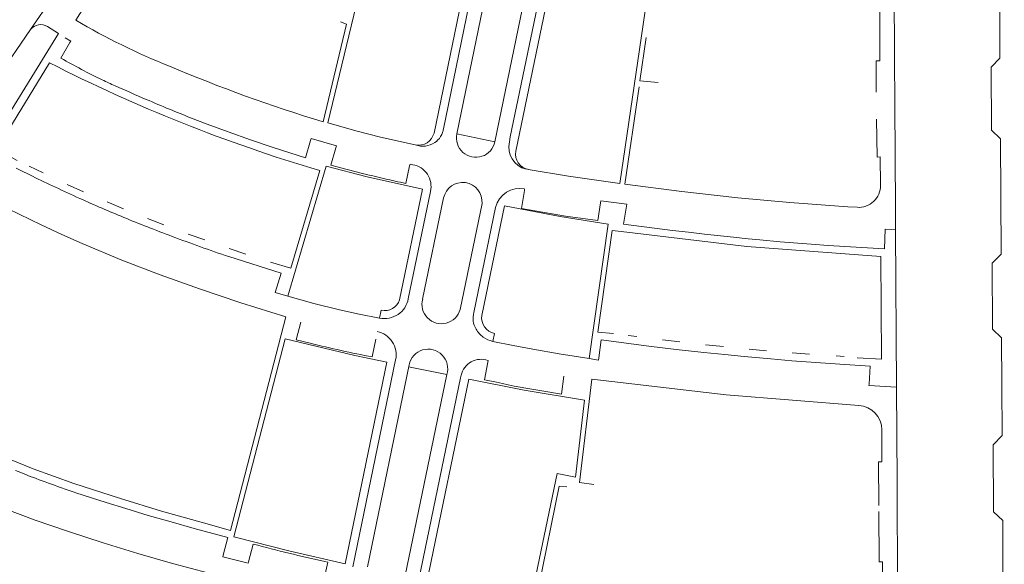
# Model space of a CAD drawing. Extents: x 145000 to 155000, y 457500 to 470000.
# Tile 516 of 548: x 154034 to 154281, y 467569 to 467706. Entities that reach past the tile are written whole.
import ezdxf

# ---------------------------------------------------------------- set-up
doc = ezdxf.new("R2010")
doc.units = 0
doc.header["$LTSCALE"] = 0.2
doc.header["$MEASUREMENT"] = 0
doc.layers.add('kant verharding', color=252, linetype='Continuous', lineweight=0)

msp = doc.modelspace()

# ---------------------------------------------------------------- linework, layer by layer
at = {"layer": 'kant verharding', "lineweight": 0}
for p, q in [((154047.79, 467705.62), (154060.96, 467726.96)), ((154143.27, 467677.16), (154152.33, 467720.84)), ((154161.84, 467718.7), (154152.83, 467675.19)), ((154036.42, 467703.31), (154042.6, 467712.35)), ((154017.48, 467675.76), (154036.42, 467703.31)), ((154040.68, 467704.05), (154043.41, 467702.31)), ((154043.41, 467702.31), (154023.56, 467670.08)), ((154046.3, 467700.04), (154044.04, 467696.13)), ((154076.56, 467681.2), (154080.74, 467679.59)), ((154080.74, 467679.59), (154085.93, 467677.66)), ((154085.93, 467677.66), (154091.59, 467675.65)), ((154152.83, 467675.19), (154143.27, 467677.16)), ((154091.59, 467675.65), (154097.27, 467673.7)), ((154097.27, 467673.7), (154105.33, 467671.16)), ((154105.33, 467671.16), (154106.6, 467675.51)), ((154112.97, 467673.68), (154111.71, 467669.34)), ((154036.08, 467669.06), (154039.62, 467667.37)), ((154111.71, 467669.34), (154115.83, 467668.22)), ((154130.47, 467664.74), (154131.45, 467669.17)), ((154115.83, 467668.22), (154119.98, 467667.15)), ((154045.63, 467664.5), (154049.68, 467662.67)), ((154136.67, 467662.72), (154131.11, 467635.79)), ((154160.23, 467662.95), (154159.46, 467658.46)), ((154160.23, 467662.95), (154160.29, 467663.33)), ((154055.62, 467660.12), (154059.77, 467658.35)), ((154134.72, 467635.77), (154139.95, 467661.09)), ((154149.6, 467659.7), (154144.09, 467633.18)), ((154178.61, 467655.41), (154179.27, 467659.9)), ((154185.08, 467654.53), (154185.86, 467659.55)), ((154241.33, 467658.85), (154243.61, 467658.75)), ((154153.02, 467658.7), (154147.56, 467632.38)), ((154170.51, 467656.55), (154159.46, 467658.46)), ((154178.61, 467655.41), (154170.51, 467656.55)), ((154065.77, 467655.95), (154069.88, 467654.35)), ((154181.2, 467654.52), (154176.45, 467620.88)), ((154197.38, 467652.96), (154185.08, 467654.53)), ((154075.91, 467652.03), (154080.1, 467650.59)), ((154197.38, 467652.96), (154201.36, 467652.48)), ((154201.36, 467652.48), (154205.34, 467652.03)), ((154205.34, 467652.03), (154212.67, 467651.23)), ((154253.24, 467653.12), (154253.47, 467613.66)), ((154212.67, 467651.23), (154216.32, 467650.85)), ((154216.32, 467650.85), (154219.23, 467650.58)), ((154219.23, 467650.58), (154224.32, 467650.14)), ((154224.32, 467650.14), (154232.08, 467649.51)), ((154232.08, 467649.51), (154236.34, 467649.19)), ((154236.34, 467649.19), (154243.39, 467648.73)), ((154086.21, 467648.45), (154090.42, 467647.02)), ((154243.39, 467648.73), (154250.46, 467648.33)), ((154086.14, 467646.39), (154099.29, 467642.24)), ((154099.29, 467642.24), (154097.78, 467637.42)), ((154097.78, 467637.42), (154100.92, 467636.45)), ((154100.45, 467631.34), (154086.55, 467577.74)), ((154103.05, 467625.58), (154104.2, 467629.97)), ((154152.32, 467625.16), (154152.71, 467627.11)), ((154106.51, 467624.72), (154103.05, 467625.58)), ((154122.98, 467625.72), (154122.1, 467621.25)), ((154157.39, 467624.15), (154152.32, 467625.16)), ((154179.46, 467625.51), (154178.87, 467621.05)), ((154191.39, 467623.95), (154179.46, 467625.51)), ((154186.26, 467626.64), (154188.43, 467626.36)), ((154194.86, 467625.54), (154199.2, 467625.03)), ((154205.66, 467624.3), (154210.13, 467623.86)), ((154176.45, 467620.88), (154168.97, 467622.02)), ((154191.39, 467623.95), (154198.28, 467623.15)), ((154198.28, 467623.15), (154205.17, 467622.39)), ((154205.17, 467622.39), (154210.46, 467621.84)), ((154210.46, 467621.84), (154215.33, 467621.36)), ((154216.56, 467623.22), (154220.91, 467622.82)), ((154227.38, 467622.29), (154231.73, 467621.92)), ((154127.95, 467620.54), (154117.2, 467568.62)), ((154150.2, 467615.53), (154151.05, 467619.97)), ((154151.05, 467619.97), (154151.11, 467620.34)), ((154215.33, 467621.36), (154222.01, 467620.75)), ((154222.01, 467620.75), (154227.27, 467620.31)), ((154227.27, 467620.31), (154233.27, 467619.85)), ((154233.27, 467619.85), (154239.28, 467619.44)), ((154238.39, 467621.5), (154240.34, 467621.35)), ((154246.93, 467618.97), (154239.28, 467619.44)), ((154120.87, 467568.66), (154131.3, 467619.3)), ((154140.77, 467616.83), (154131.19, 467618.78)), ((154246.62, 467614.47), (154246.93, 467618.97)), ((154140.77, 467616.83), (154130.34, 467566.5)), ((154153.25, 467614.91), (154150.2, 467615.53)), ((154170.15, 467616.43), (154169.5, 467611.95)), ((154177.12, 467615.67), (154174.07, 467589.79)), ((154169.5, 467611.95), (154165.08, 467612.68)), ((154174.07, 467589.79), (154177.67, 467589.32)), ((154168.98, 467588.89), (154163.48, 467562.07)), ((154168.98, 467588.89), (154170.87, 467588.67)), ((154047.82, 467587.23), (154055.36, 467584.79)), ((154055.36, 467584.79), (154060.29, 467583.25)), ((154060.29, 467583.25), (154065.9, 467581.56)), ((154065.9, 467581.56), (154071.67, 467579.89)), ((154071.67, 467579.89), (154077.45, 467578.27)), ((154085.92, 467576.04), (154077.45, 467578.27)), ((154084.73, 467571.61), (154085.92, 467576.04)), ((154091.06, 467569.94), (154092.25, 467574.34)), ((154110.23, 467569.96), (154110.96, 467569.81)), ((154110.96, 467569.81), (154109.96, 467565.33))]:
    msp.add_line(p, q, dxfattribs=at)
at = {"layer": 'kant verharding', "lineweight": 0, "flags": 128}
for points in [[(154137.58, 467677.37), (154146.8, 467721.98), (154133.02, 467725.69), (154122.73, 467728.82), (154110.93, 467679.88), (154118.33, 467677.82), (154124.14, 467676.36), (154132.88, 467674.39)], [(154149.07, 467722.68), (154148.89, 467722.04), (154139.91, 467678.42)], [(154156.48, 467675.16), (154156.69, 467676.38), (154165.43, 467718.49)], [(154158.05, 467672.81), (154167.33, 467717.59), (154174.5, 467716.26), (154181.32, 467715.14), (154191.36, 467713.71), (154184.18, 467664.69), (154171.31, 467666.53), (154161.21, 467668.24)], [(154250.46, 467648.33), (154250.67, 467653.27), (154253.24, 467653.12), (154253.26, 467658.64), (154253.12, 467684.63), (154253.01, 467696.14), (154252.95, 467713.51), (154252.99, 467714.21)], [(154279.38, 467713.05), (154279.37, 467707.85), (154279.44, 467696.1), (154277.22, 467693.89), (154277.33, 467678.07), (154279.53, 467675.87), (154279.73, 467646.99), (154277.49, 467644.73), (154277.6, 467628.2), (154279.86, 467626), (154279.88, 467614.27), (154279.98, 467601.55), (154277.76, 467599.23), (154277.84, 467582.41), (154280.12, 467580.24), (154280.19, 467562.02), (154280.31, 467549.28), (154278.06, 467547.04), (154278.17, 467530.19), (154280.43, 467528.09), (154280.52, 467508.09)], [(154249.3, 467708.64), (154249.34, 467695.45), (154248.42, 467695.44), (154248.41, 467687.57)], [(154109.77, 467680.18), (154115.65, 467704.62), (154114.15, 467705.24)], [(154046.3, 467700.04), (154046.52, 467700.39), (154045.11, 467701.26)], [(154193.74, 467690), (154189.19, 467690.47), (154190.78, 467701.34)], [(154041.22, 467694.95), (154027.9, 467673.33), (154033.09, 467670.49)], [(154241.33, 467658.85), (154226.72, 467659.93), (154213.7, 467661.13), (154199.69, 467662.7), (154185.39, 467664.52), (154188.97, 467688.96)], [(154248.46, 467680.82), (154248.62, 467671.33), (154249.43, 467671.36), (154249.5, 467664.3)], [(154112.97, 467673.68), (154113.11, 467674.16), (154106.76, 467675.99), (154106.6, 467675.51)], [(154128.95, 467635.6), (154134.67, 467663.3), (154120.79, 467666.41), (154110.51, 467669.08), (154100.92, 467636.45), (154107.46, 467634.61), (154113.84, 467633.06), (154118.77, 467631.97), (154123.9, 467630.98), (154124.32, 467632.94)], [(154131.45, 467669.17), (154131.55, 467669.55), (154132.23, 467669.43)], [(154096.58, 467645.02), (154101.71, 467643.46), (154108.92, 467667.96)], [(154027.98, 467659.68), (154039.07, 467654.36), (154044.25, 467651.93), (154049.39, 467649.7), (154059.33, 467645.53), (154068.89, 467641.85), (154078.75, 467638.32), (154089.11, 467634.85), (154100.45, 467631.34)], [(154149.56, 467631.67), (154155.26, 467659.08), (154169.2, 467656.41), (154181.2, 467654.52)], [(154185.86, 467659.55), (154179.36, 467660.4), (154179.27, 467659.9)], [(154184.45, 467652.66), (154182.23, 467652.92), (154178.66, 467627.48), (154182.54, 467627.12)], [(154184.45, 467652.66), (154215.99, 467648.91), (154249.6, 467646.39), (154249.73, 467620.69), (154243.62, 467621.05)], [(154125.73, 467619.93), (154117.69, 467621.58), (154100.25, 467625.78), (154087.37, 467576.15), (154101.53, 467572.57), (154115.27, 467569.4), (154125.73, 467619.93)], [(154168.97, 467622.02), (154162.3, 467623.17), (154157.39, 467624.15)], [(154176.45, 467620.88), (154178.79, 467620.48), (154178.87, 467621.05)], [(154144.4, 467616.67), (154144.2, 467616), (154133.8, 467565.47)], [(154175.29, 467610.44), (154160.19, 467612.94), (154146.28, 467615.67), (154135.85, 467565.19), (154149.83, 467562.68), (154161.93, 467560.77), (154168.42, 467592.04), (154173.02, 467591.12), (154175.29, 467610.44)], [(154177.12, 467615.67), (154210.83, 467611.72), (154244.06, 467609.09)], [(154246.62, 467614.47), (154246.58, 467614.06), (154253.47, 467613.66), (154253.64, 467590), (154253.72, 467563.01), (154253.81, 467548.3)], [(154000, 467611.23), (154001.23, 467610.49), (154006.6, 467607.44), (154015.91, 467602.53), (154020.71, 467600.17), (154026.39, 467597.58), (154037.05, 467593.18), (154047.32, 467589.51), (154058.97, 467585.74), (154069.29, 467582.62), (154079.75, 467579.7), (154086.55, 467577.74)], [(154249.82, 467602.98), (154249.85, 467594.99), (154249.02, 467594.97), (154249.04, 467584.04)], [(154000, 467597.57), (154005.59, 467594.51), (154013.42, 467590.53), (154021.35, 467586.85), (154029.42, 467583.45), (154037.63, 467580.33), (154045.95, 467577.48), (154054.61, 467574.7), (154063.33, 467572.02), (154072.05, 467569.52), (154080.91, 467567.11), (154089.69, 467564.79), (154098.55, 467562.53), (154104.33, 467561.16), (154113.15, 467559.16)], [(154163.48, 467562.07), (154178.63, 467559.99), (154192.6, 467558.43), (154206.14, 467557.16), (154220.2, 467556.14), (154234.34, 467555.43), (154250.02, 467554.96), (154249.96, 467569.9), (154249.12, 467569.9), (154249.05, 467582.51)], [(154084.73, 467571.61), (154084.62, 467571.19), (154090.95, 467569.56), (154091.06, 467569.94)]]:
    msp.add_lwpolyline(points, dxfattribs=at)
at = {"layer": 'kant verharding', "lineweight": 0}
for centre, radius, start, end in [((154038.97, 467701.23), 3.29, 58.8431, 140.9056), ((154137.52, 467858.96), 177.67, 239.6658, 248.1057), ((154125.32, 467838.67), 164.08, 240.3083, 242.3553), ((154221.3, 468048.21), 396.51, 242.9884, 253.5346), ((154219.97, 468045.03), 381.13, 247.0356, 253.194), ((154129.03, 467844.94), 171.36, 242.228, 244.1871), ((154101.93, 467788.86), 109.07, 244.1742, 246.031), ((154291.98, 468215.78), 576.38, 246.00804, 246.85355), ((154218.27, 468041.26), 386.94, 246.7326, 247.6719), ((154202.22, 468000.46), 343.1, 247.5615, 248.5153), ((154133.65, 467678.37), 4.05, 259.0032, 345.7102), ((154135.15, 467678.98), 4.78, 302.8931, 328.1168), ((154135.2, 467679), 4.75, 327.6447, 341.5443), ((154135.45, 467678.96), 4.5, 340.9756, 353.0895), ((154148.05, 467676.16), 4.88, 168.2053, 348.4814), ((154134.83, 467680.08), 6.01, 251.0935, 275.9473), ((154134.62, 467679.75), 5.71, 278.3363, 303.1691), ((154162.09, 467673.85), 5.76, 166.8909, 255.5758), ((154161.98, 467672.15), 3.99, 170.5305, 258.8924), ((154131.3, 467663.99), 5.52, 346.6925, 80.2886), ((154134.5, 467866.99), 222.95, 242.8723, 244.0426), ((154175.77, 467948.97), 314.73, 243.8213, 244.9804), ((154188.11, 467940.82), 282.01, 256.0205, 257.1146), ((154201.91, 468002.57), 374.35, 244.824, 245.8492), ((154194.45, 467965.75), 307.74, 256.999, 258.0011), ((154144.74, 467660.1), 4.88, 355.3015, 168.3136), ((154243.99, 467664.23), 5.52, 336.9716, 0.7838), ((154158.99, 467657.36), 6.12, 77.7434, 167.3091), ((154244.03, 467664.21), 5.47, 313.0413, 337.0365), ((154189.53, 467973.06), 342.36, 245.7188, 246.7424), ((154244.04, 467664.13), 5.4, 265.4712, 289.4686), ((154244.07, 467664.12), 5.38, 289.2224, 313.3347), ((154185.73, 467962.82), 331.45, 246.6476, 247.6701), ((154197.48, 467990.14), 361.19, 247.5921, 248.6051), ((154212.17, 468026.21), 400.13, 248.53, 249.4861), ((154214.18, 468029.3), 403.73, 249.3727, 250.4414), ((154220.32, 468043.21), 418.9, 250.2873, 251.3172), ((154125.17, 467636.82), 3.97, 257.664, 342.1506), ((154125.3, 467636.84), 5.91, 326.6602, 349.6919), ((154139.4, 467634.43), 4.86, 164.0495, 345.038), ((154125.12, 467637.07), 6.2, 281.1906, 303.9917), ((154125.32, 467636.79), 5.86, 303.8218, 326.9041), ((154152.52, 467630.95), 5.16, 163.9705, 187.961), ((154153.52, 467631.04), 4.01, 170.9043, 258.3002), ((154125.11, 467637.02), 6.16, 258.7153, 281.3795), ((154152.74, 467630.94), 5.38, 187.5152, 210.5046), ((154122.12, 467621.78), 5.96, 348.045, 78.4786), ((154153.89, 467631.6), 6.7, 210.3632, 233.2721), ((154173.54, 467889.52), 273.16, 255.7963, 259.1461), ((154153.72, 467631.68), 6.67, 234.841, 257.8805), ((154136.1, 467618.31), 4.9, 342.4205, 168.3708), ((154149.34, 467615.62), 5.04, 69.3982, 168.0022), ((154189.55, 467774.88), 164.04, 257.2151, 261.4199), ((154243.71, 467602.99), 6.11, 359.9859, 86.731), ((154120.78, 467810.9), 235.24, 248.0026, 249.3648), ((154148.56, 467884.89), 314.27, 249.3782, 250.5505), ((154105.18, 467761.69), 183.65, 250.5135, 251.7982), ((154226.53, 468086.61), 529.58, 255.3117, 257.313)]:
    msp.add_arc(centre, radius, start, end, dxfattribs=at)

doc.saveas('drawing.dxf')
